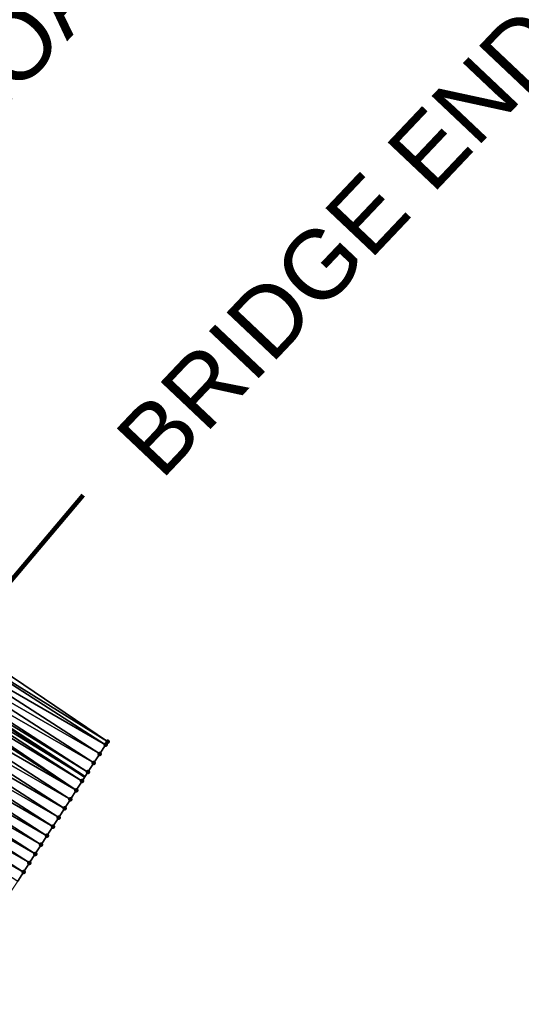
# Model space of a CAD drawing. Header units: feet. Extents: x 2017424 to 2024169, y 808042 to 818730.
# Tile 285 of 329: x 2022330 to 2022376, y 814547 to 814638. Entities that reach past the tile are written whole.
import ezdxf
from ezdxf.enums import TextEntityAlignment as Align

# ---------------------------------------------------------------- set-up
doc = ezdxf.new("R2010")
doc.units = ezdxf.units.FT
doc.header["$MEASUREMENT"] = 0
for name, color, linetype, lineweight in [('EP_Travel Lane', 172, 'Continuous', 53), ('NB-Road Shots', 141, 'Continuous', 100), ('NB-Road X-Section', 40, 'Continuous', 13), ('Notes', 3, 'Continuous', 100)]:
    doc.layers.add(name, color=color, linetype=linetype, lineweight=lineweight)
doc.layers.add('I-77-MM15-17_NB-Surface-BORDER', color=7, linetype='Continuous')
doc.layers.add('I-77-MM15-17_NB-Surface-TIN', color=7, linetype='Continuous')
doc.styles.add('Style-Arial', font='arial.ttf')

msp = doc.modelspace()

# ---------------------------------------------------------------- linework, layer by layer
at = {"layer": 'EP_Travel Lane'}
msp.add_polyline3d([(2021950.970670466, 814819.0318520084, 256.9334546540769), (2021967.732492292, 814808.1415448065, 257.5989318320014), (2021984.49761248, 814797.2278446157, 258.2768970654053), (2022001.242438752, 814786.3128627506, 258.9653765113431), (2022017.98713762, 814775.3979639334, 259.6582331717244), (2022034.73115065, 814764.4835121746, 260.374647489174), (2022051.475021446, 814753.5691531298, 261.0959491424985), (2022068.218888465, 814742.6547965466, 261.8173790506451), (2022084.962960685, 814731.7403062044, 262.5317610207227), (2022101.706705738, 814720.8260291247, 263.257380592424), (2022118.450970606, 814709.9114132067, 263.9651455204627), (2022135.195427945, 814698.9966718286, 264.6662974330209), (2022151.961600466, 814688.0564899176, 265.4188347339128), (2022168.693784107, 814677.128610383, 266.2087784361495), (2022185.426256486, 814666.2005422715, 266.9890579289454), (2022202.158210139, 814655.2728129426, 267.786702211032), (2022218.89143638, 814644.3442524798, 268.5417458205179), (2022235.625468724, 814633.4151655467, 269.2698030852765), (2022252.36064787, 814622.4853296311, 269.9594734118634), (2022269.095142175, 814611.5559409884, 270.6720673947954), (2022285.82938041, 814600.6267195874, 271.3932336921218), (2022302.562836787, 814589.6980088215, 272.1405745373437), (2022319.226621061, 814578.8345948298, 273.0149157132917), (2022335.973671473, 814567.9339997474, 273.8663470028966)], dxfattribs=at)
at = {"layer": 'I-77-MM15-17_NB-Surface-BORDER', "color": 3, "linetype": 'Continuous', "lineweight": -3}
msp.add_polyline3d([(2022321.534481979, 814582.4204880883, 273.1220040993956), (2022338.076286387, 814571.2010054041, 273.9641638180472), (2022337.888532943, 814570.9091736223, 273.9539930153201), (2022337.347504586, 814570.0681684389, 273.9237749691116), (2022336.806247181, 814569.2273109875, 273.9005132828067), (2022336.264915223, 814568.3865016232, 273.8795158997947), (2022335.973671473, 814567.9339997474, 273.8663470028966), (2022335.723697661, 814567.5456184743, 273.8550441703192), (2022335.1824912, 814566.7047281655, 273.8302353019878), (2022334.641329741, 814565.863808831, 273.8040596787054), (2022334.100125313, 814565.0229172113, 273.7791890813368), (2022333.558857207, 814564.1820666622, 273.7562523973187), (2022333.017694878, 814563.3411478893, 273.7301032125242), (2022332.476414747, 814562.5003050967, 273.7075317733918), (2022331.935257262, 814561.6593831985, 273.681235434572), (2022331.394033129, 814560.8185042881, 273.6569632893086), (2022330.852758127, 814559.9776581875, 273.6342360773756), (2022330.311577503, 814559.1367512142, 273.6086425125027), (2022329.770295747, 814558.2959094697, 273.5861204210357)], dxfattribs=at)
at = {"layer": 'I-77-MM15-17_NB-Surface-TIN', "color": 128, "linetype": 'Continuous', "lineweight": -3}
for points in [[(2022338.076286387, 814571.2010054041, 273.9641638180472), (2022321.534481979, 814582.4204880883, 273.1220040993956), (2022321.096260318, 814581.7399677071, 273.1068831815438)], [(2022337.888532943, 814570.9091736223, 273.9539930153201), (2022321.096260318, 814581.7399677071, 273.1068831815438), (2022320.555236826, 814580.898959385, 273.0765174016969)], [(2022337.888532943, 814570.9091736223, 273.9539930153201), (2022338.076286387, 814571.2010054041, 273.9641638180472), (2022321.096260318, 814581.7399677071, 273.1068831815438)], [(2022337.347504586, 814570.0681684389, 273.9237749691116), (2022320.555236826, 814580.898959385, 273.0765174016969), (2022320.01393766, 814580.0581288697, 273.0545241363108)], [(2022337.347504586, 814570.0681684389, 273.9237749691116), (2022337.888532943, 814570.9091736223, 273.9539930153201), (2022320.555236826, 814580.898959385, 273.0765174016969)], [(2022336.806247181, 814569.2273109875, 273.9005132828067), (2022320.01393766, 814580.0581288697, 273.0545241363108), (2022319.472841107, 814579.2171676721, 273.0263773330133)], [(2022336.806247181, 814569.2273109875, 273.9005132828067), (2022337.347504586, 814570.0681684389, 273.9237749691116), (2022320.01393766, 814580.0581288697, 273.0545241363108)], [(2022318.931647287, 814578.3762692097, 273.0011845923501), (2022335.973671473, 814567.9339997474, 273.8663470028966), (2022319.226621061, 814578.8345948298, 273.0149157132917)], [(2022336.264915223, 814568.3865016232, 273.8795158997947), (2022319.472841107, 814579.2171676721, 273.0263773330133), (2022319.226621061, 814578.8345948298, 273.0149157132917)], [(2022336.264915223, 814568.3865016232, 273.8795158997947), (2022319.226621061, 814578.8345948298, 273.0149157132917), (2022335.973671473, 814567.9339997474, 273.8663470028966)], [(2022336.264915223, 814568.3865016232, 273.8795158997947), (2022336.806247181, 814569.2273109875, 273.9005132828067), (2022319.472841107, 814579.2171676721, 273.0263773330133)], [(2022335.1824912, 814566.7047281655, 273.8302353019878), (2022318.636566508, 814577.9177590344, 272.9871954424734), (2022318.390349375, 814577.5354378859, 272.9791532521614)], [(2022335.723697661, 814567.5456184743, 273.8550441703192), (2022318.931647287, 814578.3762692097, 273.0011845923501), (2022318.636566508, 814577.9177590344, 272.9871954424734)], [(2022335.1824912, 814566.7047281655, 273.8302353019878), (2022335.723697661, 814567.5456184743, 273.8550441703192), (2022318.636566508, 814577.9177590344, 272.9871954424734)], [(2022335.723697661, 814567.5456184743, 273.8550441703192), (2022335.973671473, 814567.9339997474, 273.8663470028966), (2022318.931647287, 814578.3762692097, 273.0011845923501)], [(2022334.641329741, 814565.863808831, 273.8040596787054), (2022317.848988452, 814576.6946472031, 272.9590356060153), (2022317.30738425, 814575.8540134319, 272.9463065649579)], [(2022335.1824912, 814566.7047281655, 273.8302353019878), (2022318.390349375, 814577.5354378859, 272.9791532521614), (2022317.848988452, 814576.6946472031, 272.9590356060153)], [(2022334.641329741, 814565.863808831, 273.8040596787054), (2022335.1824912, 814566.7047281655, 273.8302353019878), (2022317.848988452, 814576.6946472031, 272.9590356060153)], [(2022334.100125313, 814565.0229172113, 273.7791890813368), (2022317.30738425, 814575.8540134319, 272.9463065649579), (2022316.765964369, 814575.0132607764, 272.9279795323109)], [(2022334.100125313, 814565.0229172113, 273.7791890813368), (2022334.641329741, 814565.863808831, 273.8040596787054), (2022317.30738425, 814575.8540134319, 272.9463065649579)], [(2022333.558857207, 814564.1820666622, 273.7562523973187), (2022316.765964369, 814575.0132607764, 272.9279795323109), (2022316.224531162, 814574.172516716, 272.9100572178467)], [(2022333.558857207, 814564.1820666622, 273.7562523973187), (2022334.100125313, 814565.0229172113, 273.7791890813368), (2022316.765964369, 814575.0132607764, 272.9279795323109)], [(2022333.017694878, 814563.3411478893, 273.7301032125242), (2022316.224531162, 814574.172516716, 272.9100572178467), (2022315.683214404, 814573.3316975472, 272.88859822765)], [(2022333.017694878, 814563.3411478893, 273.7301032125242), (2022333.558857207, 814564.1820666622, 273.7562523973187), (2022316.224531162, 814574.172516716, 272.9100572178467)], [(2022332.476414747, 814562.5003050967, 273.7075317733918), (2022315.683214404, 814573.3316975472, 272.88859822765), (2022315.142124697, 814572.4907319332, 272.8602434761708)], [(2022332.476414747, 814562.5003050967, 273.7075317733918), (2022333.017694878, 814563.3411478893, 273.7301032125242), (2022315.683214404, 814573.3316975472, 272.88859822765)], [(2022331.935257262, 814561.6593831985, 273.681235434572), (2022315.142124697, 814572.4907319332, 272.8602434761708), (2022314.600985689, 814571.6497981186, 272.8333860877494)], [(2022331.935257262, 814561.6593831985, 273.681235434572), (2022332.476414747, 814562.5003050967, 273.7075317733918), (2022315.142124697, 814572.4907319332, 272.8602434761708)], [(2022331.394033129, 814560.8185042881, 273.6569632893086), (2022314.600985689, 814571.6497981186, 272.8333860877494), (2022314.059534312, 814570.8090657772, 272.8160155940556)], [(2022331.394033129, 814560.8185042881, 273.6569632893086), (2022331.935257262, 814561.6593831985, 273.681235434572), (2022314.600985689, 814571.6497981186, 272.8333860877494)], [(2022330.852758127, 814559.9776581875, 273.6342360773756), (2022314.059534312, 814570.8090657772, 272.8160155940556), (2022313.51811809, 814569.9683107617, 272.7975774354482)], [(2022330.852758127, 814559.9776581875, 273.6342360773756), (2022331.394033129, 814560.8185042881, 273.6569632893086), (2022314.059534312, 814570.8090657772, 272.8160155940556)], [(2022330.311577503, 814559.1367512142, 273.6086425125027), (2022313.51811809, 814569.9683107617, 272.7975774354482), (2022312.976579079, 814569.1276349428, 272.7828684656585)], [(2022330.311577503, 814559.1367512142, 273.6086425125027), (2022330.852758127, 814559.9776581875, 273.6342360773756), (2022313.51811809, 814569.9683107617, 272.7975774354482)], [(2022329.770295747, 814558.2959094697, 273.5861204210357), (2022330.311577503, 814559.1367512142, 273.6086425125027), (2022312.976579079, 814569.1276349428, 272.7828684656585)]]:
    msp.add_3dface(points, dxfattribs=at)
at = {"layer": 'NB-Road Shots', "lineweight": 100}
for p in [(2022338.076286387, 814571.2010054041, 273.9641638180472), (2022337.888532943, 814570.9091736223, 273.9539930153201), (2022337.347504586, 814570.0681684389, 273.9237749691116), (2022336.806247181, 814569.2273109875, 273.9005132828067), (2022336.264915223, 814568.3865016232, 273.8795158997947), (2022335.1824912, 814566.7047281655, 273.8302353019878), (2022335.723697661, 814567.5456184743, 273.8550441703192), (2022334.641329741, 814565.863808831, 273.8040596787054), (2022334.100125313, 814565.0229172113, 273.7791890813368), (2022333.558857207, 814564.1820666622, 273.7562523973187), (2022333.017694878, 814563.3411478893, 273.7301032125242), (2022332.476414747, 814562.5003050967, 273.7075317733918), (2022331.935257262, 814561.6593831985, 273.681235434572), (2022331.394033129, 814560.8185042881, 273.6569632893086), (2022330.852758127, 814559.9776581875, 273.6342360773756), (2022330.311577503, 814559.1367512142, 273.6086425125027)]:
    msp.add_point(p, dxfattribs=at)
at = {"layer": 'NB-Road X-Section', "extrusion": (0.8397191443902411, -0.5416077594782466, 0.03915090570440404), "elevation": 1257028.641920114, "flags": 128}
msp.add_lwpolyline([(1780661.359872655, -48978.10130282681), (1780661.763985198, -48978.08738680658), (1780662.91786276, -48978.05960181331), (1780663.91786276, -48978.03738612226), (1780664.91786276, -48978.01125867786), (1780665.91786276, -48977.98791084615), (1780666.91786276, -48977.96831918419), (1780667.91786276, -48977.94546205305), (1780668.91786276, -48977.92069579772), (1780669.91786276, -48977.89599887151), (1780670.91786276, -48977.87437710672), (1780671.638588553, -48977.85832814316), (1780671.91786276, -48977.85138726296), (1780672.91786276, -48977.82592915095), (1780673.91786276, -48977.80121612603), (1780674.91786276, -48977.77450723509), (1780675.91786276, -48977.75196786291), (1780676.91786276, -48977.72635466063), (1780677.91786276, -48977.70361001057), (1780678.91786276, -48977.67931924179), (1780679.91786276, -48977.65300272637), (1780680.91786276, -48977.63041396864), (1780681.91786276, -48977.60424472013), (1780682.91786276, -48977.58129043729), (1780683.91786276, -48977.55640075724), (1780684.91786276, -48977.53020504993), (1780685.91786276, -48977.50537714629), (1780686.91786276, -48977.48088664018), (1780687.91786276, -48977.45987314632), (1780688.91786276, -48977.43659361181), (1780689.91786276, -48977.40635237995), (1780690.264874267, -48977.39617377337)], dxfattribs=at)
at = {"layer": 'Notes'}
msp.add_line((2022304.697416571, 814557.1108324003, 272.4870889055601), (2022335.817081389, 814594.015644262, 273.7663868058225), dxfattribs=at)

# ---------------------------------------------------------------- texts
at = {"layer": 'Notes', "style": 'Style-Arial'}
for s, height, p in [('APPROACH SLAB', 6.343969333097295, (2022308.386800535, 814617.8238428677, -590.8548859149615)), ('BRIDGE END', 6.343969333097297, (2022338.430819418, 814599.6644556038, -590.8548859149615))]:
    msp.add_text(s, height=height, rotation=46.57406826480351, dxfattribs=at).set_placement(p, align=Align.TOP_LEFT)

doc.saveas('drawing.dxf')
